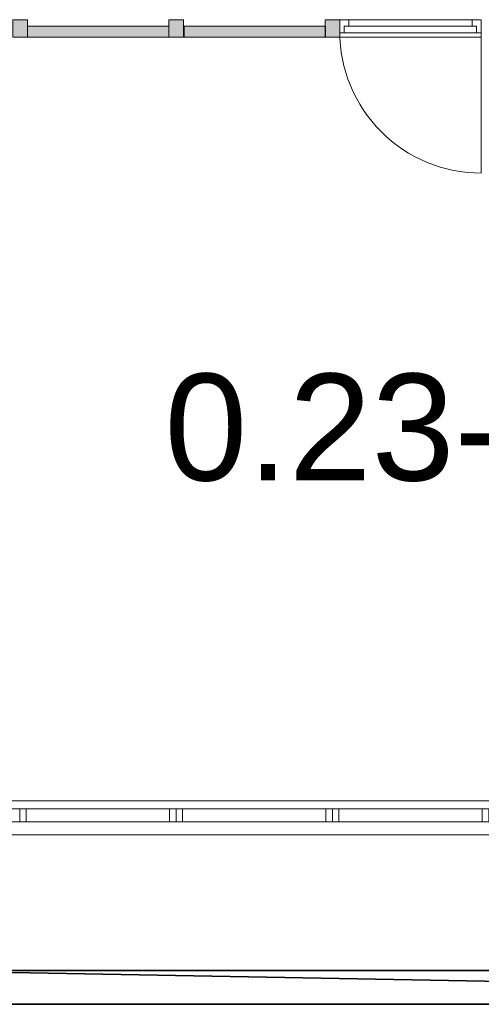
# Model space of a CAD drawing. Header units: inches. Extents: x 15 to 546804, y -66 to 267312.
# Tile 384 of 478: x 457465 to 461009, y 122346 to 129898. Entities that reach past the tile are written whole.
import ezdxf

# ---------------------------------------------------------------- set-up
doc = ezdxf.new("R2010")
doc.units = ezdxf.units.IN
doc.header["$MEASUREMENT"] = 0
doc.layers.add('Binnenwanden', color=2, linetype='Continuous')
doc.styles.add('style1', font='arial.ttf', dxfattribs={"height": 250})

msp = doc.modelspace()

# ---------------------------------------------------------------- hatches: boundary and pattern name
at = {"lineweight": 20}
h = msp.add_hatch(color=7, dxfattribs=at)
h.dxf.hatch_style = 1
h.paths.add_polyline_path([(459921.5, 129848.2), (459921.5, 129898.2), (459810.2, 129898.2), (459810.2, 129848.2), (459811.8, 129848.2), (459811.8, 129763.2), (459921.5, 129763.2)])
h.paths.add_polyline_path([(459810.2, 129848.2), (458727, 129848.2), (458727, 129763.2), (459810.2, 129763.2)])
h.paths.add_polyline_path([(458723.8, 129898.2), (458611, 129898.2), (458611, 129763.2), (458723.8, 129763.2)])
h.paths.add_polyline_path([(458609.4, 129848.2), (457524.6, 129848.2), (457524.6, 129763.2), (458609.4, 129763.2)])
h.paths.add_polyline_path([(457524.6, 129898.2), (457411.8, 129898.2), (457411.8, 129763.2), (457524.6, 129763.2)])

# ---------------------------------------------------------------- linework, layer by layer
at = {"color": 7, "lineweight": 20}
for p, q in [((457524.6, 129898.2, 3500), (457411.8, 129898.2, 3500)), ((457524.6, 129898.2, 300), (457411.8, 129898.2, 300)), ((457524.6, 129763.2, 3500), (457524.6, 129898.2, 3500)), ((457524.6, 129898.2, 300), (457524.6, 129898.2, 3500)), ((457524.6, 129763.2, 300), (457524.6, 129898.2, 300)), ((457524.6, 129848.2, 2680), (457524.6, 129763.2, 2680)), ((458609.4, 129848.2, 2680), (457524.6, 129848.2, 2680)), ((457524.6, 129848.2, 300), (457524.6, 129848.2, 2680)), ((457524.6, 129848.2, 300), (457524.6, 129763.2, 300)), ((458609.4, 129848.2, 300), (457524.6, 129848.2, 300)), ((457524.6, 129848.2, 2680), (457524.6, 129763.2, 2680)), ((458609.4, 129848.2, 2680), (457524.6, 129848.2, 2680)), ((457524.6, 129848.2, 2700), (457524.6, 129763.2, 2700)), ((458609.4, 129848.2, 2700), (457524.6, 129848.2, 2700)), ((457524.6, 129848.2, 2700), (457524.6, 129848.2, 2680)), ((457524.6, 129848.2, 2930), (457524.6, 129763.2, 2930)), ((458609.4, 129848.2, 2930), (457524.6, 129848.2, 2930)), ((457524.6, 129848.2, 3000), (457524.6, 129763.2, 3000)), ((458609.4, 129848.2, 3000), (457524.6, 129848.2, 3000)), ((457524.6, 129848.2, 3000), (457524.6, 129848.2, 2930)), ((458609.4, 129763.2, 2680), (458609.4, 129848.2, 2680)), ((458609.4, 129848.2, 300), (458609.4, 129848.2, 2680)), ((458609.4, 129763.2, 300), (458609.4, 129848.2, 300)), ((458609.4, 129763.2, 2680), (458609.4, 129848.2, 2680)), ((458609.4, 129763.2, 2700), (458609.4, 129848.2, 2700)), ((458609.4, 129848.2, 2700), (458609.4, 129848.2, 2680)), ((458609.4, 129763.2, 2930), (458609.4, 129848.2, 2930)), ((458609.4, 129763.2, 3000), (458609.4, 129848.2, 3000)), ((458609.4, 129848.2, 3000), (458609.4, 129848.2, 2930)), ((458611, 129898.2, 3500), (458611, 129763.2, 3500)), ((458723.8, 129898.2, 3500), (458611, 129898.2, 3500)), ((458611, 129898.2, 300), (458611, 129763.2, 300)), ((458611, 129898.2, 300), (458611, 129898.2, 3500)), ((458723.8, 129898.2, 300), (458611, 129898.2, 300)), ((458723.8, 129763.2, 3500), (458723.8, 129898.2, 3500)), ((458723.8, 129898.2, 300), (458723.8, 129898.2, 3500)), ((458723.8, 129763.2, 300), (458723.8, 129898.2, 300)), ((458727, 129848.2, 2680), (458727, 129763.2, 2680)), ((459811.8, 129848.2, 2680), (458727, 129848.2, 2680)), ((458727, 129848.2, 300), (458727, 129848.2, 2680)), ((458727, 129848.2, 300), (458727, 129763.2, 300)), ((459811.8, 129848.2, 300), (458727, 129848.2, 300)), ((458727, 129848.2, 2680), (458727, 129763.2, 2680)), ((459811.8, 129848.2, 2680), (458727, 129848.2, 2680)), ((458727, 129848.2, 2700), (458727, 129763.2, 2700)), ((459811.8, 129848.2, 2700), (458727, 129848.2, 2700)), ((458727, 129848.2, 2700), (458727, 129848.2, 2680)), ((458727, 129848.2, 2930), (458727, 129763.2, 2930)), ((459811.8, 129848.2, 2930), (458727, 129848.2, 2930)), ((458727, 129848.2, 3000), (458727, 129763.2, 3000)), ((459811.8, 129848.2, 3000), (458727, 129848.2, 3000)), ((458727, 129848.2, 3000), (458727, 129848.2, 2930)), ((459810.2, 129898.2, 3500), (459810.2, 129763.2, 3500)), ((459923, 129898.2, 3500), (459810.2, 129898.2, 3500)), ((459810.2, 129898.2, 300), (459810.2, 129763.2, 300)), ((459810.2, 129898.2, 300), (459810.2, 129898.2, 3500)), ((459923, 129898.2, 300), (459810.2, 129898.2, 300)), ((459811.8, 129763.2, 2680), (459811.8, 129848.2, 2680)), ((459811.8, 129848.2, 300), (459811.8, 129848.2, 2680)), ((459811.8, 129763.2, 300), (459811.8, 129848.2, 300)), ((459811.8, 129763.2, 2680), (459811.8, 129848.2, 2680)), ((459811.8, 129763.2, 2700), (459811.8, 129848.2, 2700)), ((459811.8, 129848.2, 2700), (459811.8, 129848.2, 2680)), ((459811.8, 129763.2, 2930), (459811.8, 129848.2, 2930)), ((459811.8, 129763.2, 3000), (459811.8, 129848.2, 3000)), ((459811.8, 129848.2, 3000), (459811.8, 129848.2, 2930)), ((459991.5, 129898.2, 2630), (459921.5, 129898.2, 2630)), ((459921.5, 129898.2, 2630), (459921.5, 129898.2, 2700)), ((459921.5, 129898.2, 2700), (461007.9, 129898.2, 2700)), ((459921.5, 129898.2, 2630), (459921.5, 129798.2, 2630)), ((459921.5, 129898.2, 2700), (459921.5, 129798.2, 2700)), ((459921.5, 129848.2, 300), (459921.5, 129848.2, 2665)), ((459921.5, 129848.2, 2665), (459921.5, 129808.2, 2665)), ((459921.5, 129848.2, 300), (459921.5, 129808.2, 300)), ((459921.5, 129848.2, 2930), (459921.5, 129763.2, 2930)), ((459921.5, 129848.2, 3000), (459921.5, 129763.2, 3000)), ((459921.5, 129848.2, 3000), (459921.5, 129848.2, 2930)), ((459923, 129763.2, 3500), (459923, 129898.2, 3500)), ((459923, 129898.2, 300), (459923, 129898.2, 3500)), ((459923, 129763.2, 300), (459923, 129898.2, 300)), ((459956.5, 129848.2, 2630), (459956.5, 129848.2, 2665)), ((459956.5, 129848.2, 2630), (459956.5, 129798.2, 2630)), ((459991.5, 129848.2, 2630), (459956.5, 129848.2, 2630)), ((459991.5, 129848.2, 2665), (459956.5, 129848.2, 2665)), ((459956.5, 129848.2, 2665), (459956.5, 129798.2, 2665)), ((459991.5, 129898.2, 2630), (460937.9, 129898.2, 2630)), ((459991.5, 129898.2, 2630), (459991.5, 129848.2, 2630)), ((459991.5, 129848.2, 2630), (460937.9, 129848.2, 2630)), ((459991.5, 129848.2, 2665), (460937.9, 129848.2, 2665)), ((459991.5, 129848.2, 2630), (459991.5, 129848.2, 2665)), ((460069.1, 129848.2, 1643.2), (460141.3, 129848.2, 1721.8)), ((460141.3, 129848.2, 1243.2), (460069.1, 129848.2, 1321.8)), ((460213.5, 129848.2, 1800.4), (460285.7, 129848.2, 1879)), ((460285.7, 129848.2, 1086), (460213.5, 129848.2, 1164.6)), ((460357.9, 129848.2, 1957.6), (460430.1, 129848.2, 2036.2)), ((460430.1, 129848.2, 928.8), (460357.9, 129848.2, 1007.4)), ((460502.4, 129848.2, 2114.8), (460574.6, 129848.2, 2193.4)), ((460574.6, 129848.2, 771.6), (460502.4, 129848.2, 850.2)), ((460646.8, 129848.2, 2272), (460719, 129848.2, 2350.6)), ((460719, 129848.2, 614.4), (460646.8, 129848.2, 693)), ((460791.2, 129848.2, 2429.2), (460863.4, 129848.2, 2507.8)), ((460863.4, 129848.2, 457.2), (460791.2, 129848.2, 535.8)), ((461007.9, 129898.2, 2630), (460937.9, 129898.2, 2630)), ((460937.9, 129898.2, 2630), (460937.9, 129848.2, 2630)), ((460937.9, 129848.2, 2630), (460972.9, 129848.2, 2630)), ((460937.9, 129848.2, 2665), (460972.9, 129848.2, 2665)), ((460937.9, 129848.2, 2630), (460937.9, 129848.2, 2665)), ((460972.9, 129848.2, 2630), (460972.9, 129798.2, 2630)), ((460972.9, 129848.2, 2665), (460972.9, 129848.2, 2630)), ((460972.9, 129848.2, 2665), (460972.9, 129798.2, 2665)), ((461006.3, 129763.2, 2930), (461006.3, 129848.2, 2930)), ((461006.3, 129763.2, 3000), (461006.3, 129848.2, 3000)), ((461006.3, 129848.2, 3000), (461006.3, 129848.2, 2930)), ((461007.9, 129898.2, 2700), (461007.9, 129898.2, 2630)), ((461007.9, 129898.2, 2630), (461007.9, 129798.2, 2630)), ((461007.9, 129898.2, 2700), (461007.9, 129798.2, 2700)), ((461007.9, 129848.2, 2665), (461007.9, 129848.2, 300)), ((461007.9, 129848.2, 2665), (461007.9, 129808.2, 2665)), ((461007.9, 129848.2, 300), (461007.9, 129808.2, 300)), ((457524.6, 129818.2, 2930), (457524.6, 129793.2, 2930)), ((457524.6, 129818.2, 2700), (457524.6, 129793.2, 2700)), ((457524.6, 129818.2, 2700), (457524.6, 129818.2, 2930)), ((457524.6, 129793.2, 2700), (457524.6, 129793.2, 2930)), ((457524.6, 129763.2, 2680), (458609.4, 129763.2, 2680)), ((457524.6, 129763.2, 300), (458609.4, 129763.2, 300)), ((457524.6, 129763.2, 2680), (458609.4, 129763.2, 2680)), ((457524.6, 129763.2, 2700), (458609.4, 129763.2, 2700)), ((457524.6, 129763.2, 2930), (458609.4, 129763.2, 2930)), ((457524.6, 129763.2, 3000), (458609.4, 129763.2, 3000)), ((458609.4, 129793.2, 2930), (458609.4, 129818.2, 2930)), ((458609.4, 129793.2, 2700), (458609.4, 129818.2, 2700)), ((458609.4, 129818.2, 2700), (458609.4, 129818.2, 2930)), ((458609.4, 129793.2, 2700), (458609.4, 129793.2, 2930)), ((458609.4, 129763.2, 300), (458609.4, 129763.2, 2680)), ((458609.4, 129763.2, 2700), (458609.4, 129763.2, 2680)), ((458609.4, 129763.2, 3000), (458609.4, 129763.2, 2930)), ((458611, 129763.2, 3500), (458723.8, 129763.2, 3500)), ((458611, 129763.2, 300), (458611, 129763.2, 3500)), ((458611, 129763.2, 300), (458723.8, 129763.2, 300)), ((458723.8, 129763.2, 300), (458723.8, 129763.2, 3500)), ((458727, 129818.2, 2930), (458727, 129793.2, 2930)), ((458727, 129818.2, 2700), (458727, 129793.2, 2700)), ((458727, 129818.2, 2700), (458727, 129818.2, 2930)), ((458727, 129793.2, 2700), (458727, 129793.2, 2930)), ((458727, 129763.2, 2680), (459811.8, 129763.2, 2680)), ((458727, 129763.2, 300), (458727, 129763.2, 2680)), ((458727, 129763.2, 300), (459811.8, 129763.2, 300)), ((458727, 129763.2, 2680), (459811.8, 129763.2, 2680)), ((458727, 129763.2, 2700), (459811.8, 129763.2, 2700)), ((458727, 129763.2, 2700), (458727, 129763.2, 2680)), ((458727, 129763.2, 2930), (459811.8, 129763.2, 2930)), ((458727, 129763.2, 3000), (459811.8, 129763.2, 3000)), ((458727, 129763.2, 3000), (458727, 129763.2, 2930)), ((459810.2, 129763.2, 3500), (459923, 129763.2, 3500)), ((459810.2, 129763.2, 300), (459810.2, 129763.2, 3500)), ((459810.2, 129763.2, 300), (459923, 129763.2, 300)), ((459811.8, 129793.2, 2930), (459811.8, 129818.2, 2930)), ((459811.8, 129793.2, 2700), (459811.8, 129818.2, 2700)), ((459811.8, 129818.2, 2700), (459811.8, 129818.2, 2930)), ((459811.8, 129793.2, 2700), (459811.8, 129793.2, 2930)), ((459811.8, 129763.2, 300), (459811.8, 129763.2, 2680)), ((459811.8, 129763.2, 2700), (459811.8, 129763.2, 2680)), ((459811.8, 129763.2, 3000), (459811.8, 129763.2, 2930)), ((459921.5, 129818.2, 2930), (459921.5, 129793.2, 2930)), ((459921.5, 129818.2, 2700), (459921.5, 129793.2, 2700)), ((459921.5, 129818.2, 2700), (459921.5, 129818.2, 2930)), ((459921.5, 129808.2, 300), (459921.5, 129808.2, 2665)), ((459956.5, 129798.2, 2630), (459921.5, 129798.2, 2630)), ((459921.5, 129798.2, 2630), (459921.5, 129798.2, 2700)), ((459921.5, 129798.2, 2700), (461007.9, 129798.2, 2700)), ((459921.5, 129793.2, 2700), (459921.5, 129793.2, 2930)), ((459921.5, 129763.2, 2930), (461006.3, 129763.2, 2930)), ((459921.5, 129763.2, 3000), (461006.3, 129763.2, 3000)), ((459921.5, 129763.2, 3000), (459921.5, 129763.2, 2930)), ((459923, 129763.2, 300), (459923, 129763.2, 3500)), ((459956.5, 129798.2, 2630), (459956.5, 129798.2, 2665)), ((459956.5, 129798.2, 2665), (460972.9, 129798.2, 2665)), ((461007.9, 129798.2, 2630), (460972.9, 129798.2, 2630)), ((460972.9, 129798.2, 2665), (460972.9, 129798.2, 2630)), ((461006.3, 129793.2, 2930), (461006.3, 129818.2, 2930)), ((461006.3, 129793.2, 2700), (461006.3, 129818.2, 2700)), ((461006.3, 129818.2, 2700), (461006.3, 129818.2, 2930)), ((461006.3, 129793.2, 2700), (461006.3, 129793.2, 2930)), ((461006.3, 129763.2, 3000), (461006.3, 129763.2, 2930)), ((461007.9, 129808.2, 2665), (461007.9, 129808.2, 300)), ((461007.9, 129808.2, 300), (461007.9, 128721.8, 300)), ((461007.9, 129798.2, 2700), (461007.9, 129798.2, 2630)), ((456265.1, 123905.7, 300), (470665.1, 123905.7, 300)), ((456265.1, 123905.7, 1000), (470665.1, 123905.7, 1000)), ((457465.1, 123845.7, 1000), (456265.1, 123845.7, 1000)), ((458665.1, 123845.7, 3000), (457465.1, 123845.7, 3000)), ((457465.1, 123845.7, 3000), (457465.1, 123745.7, 3000)), ((457465.1, 123845.7, 1000), (457465.1, 123745.7, 1000)), ((458665.1, 123845.7, 1000), (457465.1, 123845.7, 1000)), ((457465.1, 123845.7, 1000), (457465.1, 123745.7, 1000)), ((457515.1, 123845.7, 2950), (458615.1, 123845.7, 2950)), ((458615.1, 123845.7, 1050), (457515.1, 123845.7, 1050)), ((457515.1, 123845.7, 1050), (457515.1, 123745.7, 1050)), ((457515.1, 123845.7, 2950), (457515.1, 123745.7, 2950)), ((458615.1, 123845.7, 2950), (458615.1, 123845.7, 1050)), ((458615.1, 123845.7, 1050), (458615.1, 123745.7, 1050)), ((458615.1, 123845.7, 2950), (458615.1, 123745.7, 2950)), ((459865.1, 123845.7, 3000), (458665.1, 123845.7, 3000)), ((458665.1, 123845.7, 3000), (458665.1, 123745.7, 3000)), ((458665.1, 123845.7, 1000), (458665.1, 123745.7, 1000)), ((459865.1, 123845.7, 1000), (458665.1, 123845.7, 1000)), ((458665.1, 123845.7, 3000), (458665.1, 123845.7, 1000)), ((458665.1, 123845.7, 3000), (458665.1, 123745.7, 3000)), ((458665.1, 123845.7, 1000), (458665.1, 123845.7, 3000)), ((458665.1, 123845.7, 1000), (458665.1, 123745.7, 1000)), ((458715.1, 123845.7, 2950), (459815.1, 123845.7, 2950)), ((459815.1, 123845.7, 1050), (458715.1, 123845.7, 1050)), ((458715.1, 123845.7, 1050), (458715.1, 123845.7, 2950)), ((458715.1, 123845.7, 1050), (458715.1, 123745.7, 1050)), ((458715.1, 123845.7, 2950), (458715.1, 123745.7, 2950)), ((459815.1, 123845.7, 2950), (459815.1, 123845.7, 1050)), ((459815.1, 123845.7, 1050), (459815.1, 123745.7, 1050)), ((459815.1, 123845.7, 2950), (459815.1, 123745.7, 2950)), ((461065.1, 123845.7, 3000), (459865.1, 123845.7, 3000)), ((459865.1, 123845.7, 3000), (459865.1, 123745.7, 3000)), ((459865.1, 123845.7, 1000), (459865.1, 123745.7, 1000)), ((461065.1, 123845.7, 1000), (459865.1, 123845.7, 1000)), ((459865.1, 123845.7, 3000), (459865.1, 123845.7, 1000)), ((459865.1, 123845.7, 3000), (459865.1, 123745.7, 3000)), ((459865.1, 123845.7, 1000), (459865.1, 123845.7, 3000)), ((459865.1, 123845.7, 1000), (459865.1, 123745.7, 1000)), ((459915.1, 123845.7, 2950), (461015.1, 123845.7, 2950)), ((461015.1, 123845.7, 1050), (459915.1, 123845.7, 1050)), ((459915.1, 123845.7, 1050), (459915.1, 123845.7, 2950)), ((459915.1, 123845.7, 1050), (459915.1, 123745.7, 1050)), ((459915.1, 123845.7, 2950), (459915.1, 123745.7, 2950)), ((457465.1, 123745.7, 1000), (456265.1, 123745.7, 1000)), ((458665.1, 123745.7, 3000), (457465.1, 123745.7, 3000)), ((457465.1, 123745.7, 3000), (457465.1, 123745.7, 1000)), ((458665.1, 123745.7, 1000), (457465.1, 123745.7, 1000)), ((457465.1, 123745.7, 1000), (457465.1, 123745.7, 3000)), ((457515.1, 123745.7, 2950), (458615.1, 123745.7, 2950)), ((458615.1, 123745.7, 1050), (457515.1, 123745.7, 1050)), ((457515.1, 123745.7, 1050), (457515.1, 123745.7, 2950)), ((458615.1, 123745.7, 2950), (458615.1, 123745.7, 1050)), ((459865.1, 123745.7, 3000), (458665.1, 123745.7, 3000)), ((458665.1, 123745.7, 3000), (458665.1, 123745.7, 1000)), ((459865.1, 123745.7, 1000), (458665.1, 123745.7, 1000)), ((458665.1, 123745.7, 1000), (458665.1, 123745.7, 3000)), ((458715.1, 123745.7, 2950), (459815.1, 123745.7, 2950)), ((459815.1, 123745.7, 1050), (458715.1, 123745.7, 1050)), ((458715.1, 123745.7, 1050), (458715.1, 123745.7, 2950)), ((459815.1, 123745.7, 2950), (459815.1, 123745.7, 1050)), ((461065.1, 123745.7, 3000), (459865.1, 123745.7, 3000)), ((459865.1, 123745.7, 3000), (459865.1, 123745.7, 1000)), ((461065.1, 123745.7, 1000), (459865.1, 123745.7, 1000)), ((459865.1, 123745.7, 1000), (459865.1, 123745.7, 3000)), ((459915.1, 123745.7, 2950), (461015.1, 123745.7, 2950)), ((461015.1, 123745.7, 1050), (459915.1, 123745.7, 1050)), ((459915.1, 123745.7, 1050), (459915.1, 123745.7, 2950)), ((470665.1, 123645.7, 300), (456265.1, 123645.7, 300)), ((470665.1, 123645.7, 1000), (456265.1, 123645.7, 1000))]:
    msp.add_line(p, q, dxfattribs=at)
at = {"color": 7}
for p, q in [((456565.1, 122605.7, 1000), (470257, 122605.7, 1000)), ((456565.1, 122605.7), (470257, 122605.7)), ((470665.1, 122345.7), (456265.1, 122345.7)), ((470665.1, 122345.7, 1000), (456265.1, 122345.7, 1000))]:
    msp.add_line(p, q, dxfattribs=at)
at = {"color": 7, "lineweight": 20}
msp.add_ellipse((461007.9, 129808.2), major_axis=(0, 1087.1), ratio=0.999391, start_param=1.570796, end_param=3.141593, dxfattribs=at)
msp.add_ellipse((461007.9, 129808.2), major_axis=(0, 1087.1), ratio=0.999391, start_param=1.570796, end_param=3.141593, dxfattribs=at)
for points, invisible_edges in [([(457411.8, 129898.2, 3500), (457411.8, 129763.2, 3500), (457524.6, 129898.2, 3500)], 2), ([(457524.6, 129763.2, 3500), (457524.6, 129898.2, 3500), (457411.8, 129763.2, 3500)], 2), ([(457524.6, 129898.2, 300), (457411.8, 129898.2, 300), (457524.6, 129898.2, 3500)], 2), ([(457411.8, 129898.2, 3500), (457524.6, 129898.2, 3500), (457411.8, 129898.2, 300)], 2), ([(457411.8, 129763.2, 300), (457411.8, 129898.2, 300), (457524.6, 129763.2, 300)], 2), ([(457524.6, 129898.2, 300), (457524.6, 129763.2, 300), (457411.8, 129898.2, 300)], 2), ([(457524.6, 129898.2, 300), (457524.6, 129898.2, 3500), (457524.6, 129763.2, 300)], 2), ([(457524.6, 129763.2, 3500), (457524.6, 129763.2, 300), (457524.6, 129898.2, 3500)], 2), ([(457524.6, 129848.2, 3000), (457524.6, 129848.2, 2930), (457524.6, 129763.2, 3000)], 2), ([(457524.6, 129763.2, 2930), (457524.6, 129763.2, 3000), (457524.6, 129848.2, 2930)], 2), ([(458609.4, 129848.2, 2930), (457524.6, 129848.2, 2930), (458609.4, 129848.2, 3000)], 2), ([(457524.6, 129848.2, 3000), (458609.4, 129848.2, 3000), (457524.6, 129848.2, 2930)], 2), ([(457524.6, 129848.2, 3000), (457524.6, 129763.2, 3000), (458609.4, 129848.2, 3000)], 2), ([(458609.4, 129763.2, 3000), (458609.4, 129848.2, 3000), (457524.6, 129763.2, 3000)], 2), ([(457524.6, 129763.2, 2930), (457524.6, 129848.2, 2930), (458609.4, 129763.2, 2930)], 2), ([(458609.4, 129848.2, 2930), (458609.4, 129763.2, 2930), (457524.6, 129848.2, 2930)], 2), ([(457524.6, 129848.2, 2700), (457524.6, 129848.2, 2680), (457524.6, 129763.2, 2700)], 2), ([(457524.6, 129763.2, 2680), (457524.6, 129763.2, 2700), (457524.6, 129848.2, 2680)], 2), ([(458609.4, 129848.2, 2680), (457524.6, 129848.2, 2680), (458609.4, 129848.2, 2700)], 2), ([(457524.6, 129848.2, 2700), (458609.4, 129848.2, 2700), (457524.6, 129848.2, 2680)], 2), ([(457524.6, 129848.2, 2700), (457524.6, 129763.2, 2700), (458609.4, 129848.2, 2700)], 2), ([(458609.4, 129763.2, 2700), (458609.4, 129848.2, 2700), (457524.6, 129763.2, 2700)], 2), ([(457524.6, 129763.2, 2680), (457524.6, 129848.2, 2680), (458609.4, 129763.2, 2680)], 2), ([(458609.4, 129848.2, 2680), (458609.4, 129763.2, 2680), (457524.6, 129848.2, 2680)], 2), ([(457524.6, 129763.2, 300), (457524.6, 129848.2, 300), (458609.4, 129763.2, 300)], 2), ([(458609.4, 129848.2, 300), (458609.4, 129763.2, 300), (457524.6, 129848.2, 300)], 2), ([(458609.4, 129848.2, 300), (457524.6, 129848.2, 300), (458609.4, 129848.2, 2680)], 2), ([(457524.6, 129848.2, 2680), (458609.4, 129848.2, 2680), (457524.6, 129848.2, 300)], 2), ([(457524.6, 129848.2, 2680), (457524.6, 129848.2, 300), (457524.6, 129763.2, 2680)], 2), ([(457524.6, 129763.2, 300), (457524.6, 129763.2, 2680), (457524.6, 129848.2, 300)], 2), ([(457524.6, 129848.2, 2680), (457524.6, 129763.2, 2680), (458609.4, 129848.2, 2680)], 2), ([(458609.4, 129763.2, 2680), (458609.4, 129848.2, 2680), (457524.6, 129763.2, 2680)], 2), ([(458609.4, 129848.2, 2930), (458609.4, 129848.2, 3000), (458609.4, 129763.2, 2930)], 2), ([(458609.4, 129763.2, 3000), (458609.4, 129763.2, 2930), (458609.4, 129848.2, 3000)], 2), ([(458609.4, 129848.2, 2680), (458609.4, 129848.2, 2700), (458609.4, 129763.2, 2680)], 2), ([(458609.4, 129763.2, 2700), (458609.4, 129763.2, 2680), (458609.4, 129848.2, 2700)], 2), ([(458609.4, 129848.2, 300), (458609.4, 129848.2, 2680), (458609.4, 129763.2, 300)], 2), ([(458609.4, 129763.2, 2680), (458609.4, 129763.2, 300), (458609.4, 129848.2, 2680)], 2), ([(458611, 129898.2, 3500), (458611, 129763.2, 3500), (458723.8, 129898.2, 3500)], 2), ([(458723.8, 129763.2, 3500), (458723.8, 129898.2, 3500), (458611, 129763.2, 3500)], 2), ([(458611, 129898.2, 3500), (458611, 129898.2, 300), (458611, 129763.2, 3500)], 2), ([(458611, 129763.2, 300), (458611, 129763.2, 3500), (458611, 129898.2, 300)], 2), ([(458723.8, 129898.2, 300), (458611, 129898.2, 300), (458723.8, 129898.2, 3500)], 2), ([(458611, 129898.2, 3500), (458723.8, 129898.2, 3500), (458611, 129898.2, 300)], 2), ([(458611, 129763.2, 300), (458611, 129898.2, 300), (458723.8, 129763.2, 300)], 2), ([(458723.8, 129898.2, 300), (458723.8, 129763.2, 300), (458611, 129898.2, 300)], 2), ([(458723.8, 129898.2, 300), (458723.8, 129898.2, 3500), (458723.8, 129763.2, 300)], 2), ([(458723.8, 129763.2, 3500), (458723.8, 129763.2, 300), (458723.8, 129898.2, 3500)], 2), ([(458727, 129848.2, 3000), (458727, 129848.2, 2930), (458727, 129763.2, 3000)], 2), ([(458727, 129763.2, 2930), (458727, 129763.2, 3000), (458727, 129848.2, 2930)], 2), ([(459811.8, 129848.2, 2930), (458727, 129848.2, 2930), (459811.8, 129848.2, 3000)], 2), ([(458727, 129848.2, 3000), (459811.8, 129848.2, 3000), (458727, 129848.2, 2930)], 2), ([(458727, 129848.2, 3000), (458727, 129763.2, 3000), (459811.8, 129848.2, 3000)], 2), ([(459811.8, 129763.2, 3000), (459811.8, 129848.2, 3000), (458727, 129763.2, 3000)], 2), ([(458727, 129763.2, 2930), (458727, 129848.2, 2930), (459811.8, 129763.2, 2930)], 2), ([(459811.8, 129848.2, 2930), (459811.8, 129763.2, 2930), (458727, 129848.2, 2930)], 2), ([(458727, 129848.2, 2700), (458727, 129848.2, 2680), (458727, 129763.2, 2700)], 2), ([(458727, 129763.2, 2680), (458727, 129763.2, 2700), (458727, 129848.2, 2680)], 2), ([(459811.8, 129848.2, 2680), (458727, 129848.2, 2680), (459811.8, 129848.2, 2700)], 2), ([(458727, 129848.2, 2700), (459811.8, 129848.2, 2700), (458727, 129848.2, 2680)], 2), ([(458727, 129848.2, 2700), (458727, 129763.2, 2700), (459811.8, 129848.2, 2700)], 2), ([(459811.8, 129763.2, 2700), (459811.8, 129848.2, 2700), (458727, 129763.2, 2700)], 2), ([(458727, 129763.2, 2680), (458727, 129848.2, 2680), (459811.8, 129763.2, 2680)], 2), ([(459811.8, 129848.2, 2680), (459811.8, 129763.2, 2680), (458727, 129848.2, 2680)], 2), ([(458727, 129763.2, 300), (458727, 129848.2, 300), (459811.8, 129763.2, 300)], 2), ([(459811.8, 129848.2, 300), (459811.8, 129763.2, 300), (458727, 129848.2, 300)], 2), ([(459811.8, 129848.2, 300), (458727, 129848.2, 300), (459811.8, 129848.2, 2680)], 2), ([(458727, 129848.2, 2680), (459811.8, 129848.2, 2680), (458727, 129848.2, 300)], 2), ([(458727, 129848.2, 2680), (458727, 129848.2, 300), (458727, 129763.2, 2680)], 2), ([(458727, 129763.2, 300), (458727, 129763.2, 2680), (458727, 129848.2, 300)], 2), ([(458727, 129848.2, 2680), (458727, 129763.2, 2680), (459811.8, 129848.2, 2680)], 2), ([(459811.8, 129763.2, 2680), (459811.8, 129848.2, 2680), (458727, 129763.2, 2680)], 2), ([(459810.2, 129898.2, 3500), (459810.2, 129763.2, 3500), (459923, 129898.2, 3500)], 2), ([(459923, 129763.2, 3500), (459923, 129898.2, 3500), (459810.2, 129763.2, 3500)], 2), ([(459810.2, 129898.2, 3500), (459810.2, 129898.2, 300), (459810.2, 129763.2, 3500)], 2), ([(459810.2, 129763.2, 300), (459810.2, 129763.2, 3500), (459810.2, 129898.2, 300)], 2), ([(459923, 129898.2, 300), (459810.2, 129898.2, 300), (459923, 129898.2, 3500)], 2), ([(459810.2, 129898.2, 3500), (459923, 129898.2, 3500), (459810.2, 129898.2, 300)], 2), ([(459810.2, 129763.2, 300), (459810.2, 129898.2, 300), (459923, 129763.2, 300)], 2), ([(459923, 129898.2, 300), (459923, 129763.2, 300), (459810.2, 129898.2, 300)], 2), ([(459811.8, 129848.2, 2930), (459811.8, 129848.2, 3000), (459811.8, 129763.2, 2930)], 2), ([(459811.8, 129763.2, 3000), (459811.8, 129763.2, 2930), (459811.8, 129848.2, 3000)], 2), ([(459811.8, 129848.2, 2680), (459811.8, 129848.2, 2700), (459811.8, 129763.2, 2680)], 2), ([(459811.8, 129763.2, 2700), (459811.8, 129763.2, 2680), (459811.8, 129848.2, 2700)], 2), ([(459811.8, 129848.2, 300), (459811.8, 129848.2, 2680), (459811.8, 129763.2, 300)], 2), ([(459811.8, 129763.2, 2680), (459811.8, 129763.2, 300), (459811.8, 129848.2, 2680)], 2), ([(459921.5, 129898.2, 2700), (459921.5, 129798.2, 2700), (461007.9, 129898.2, 2700)], 2), ([(461007.9, 129798.2, 2700), (461007.9, 129898.2, 2700), (459921.5, 129798.2, 2700)], 2), ([(459921.5, 129898.2, 2700), (459921.5, 129898.2, 2630), (459921.5, 129798.2, 2700)], 2), ([(459921.5, 129798.2, 2630), (459921.5, 129798.2, 2700), (459921.5, 129898.2, 2630)], 2), ([(459921.5, 129798.2, 2630), (459921.5, 129898.2, 2630), (459956.5, 129798.2, 2630)], 2), ([(459956.5, 129848.2, 2630), (459956.5, 129798.2, 2630), (459921.5, 129898.2, 2630)], 14), ([(459991.5, 129898.2, 2630), (459956.5, 129848.2, 2630), (459921.5, 129898.2, 2630)], 3), ([(459921.5, 129898.2, 2630), (461007.9, 129898.2, 2700), (459991.5, 129898.2, 2630)], 3), ([(459921.5, 129898.2, 2700), (461007.9, 129898.2, 2700), (459921.5, 129898.2, 2630)], 2), ([(459921.5, 129848.2, 3000), (459921.5, 129848.2, 2930), (459921.5, 129763.2, 3000)], 2), ([(459921.5, 129763.2, 2930), (459921.5, 129763.2, 3000), (459921.5, 129848.2, 2930)], 2), ([(459921.5, 129848.2, 2665), (459921.5, 129848.2, 300), (459921.5, 129808.2, 2665)], 2), ([(459921.5, 129808.2, 300), (459921.5, 129808.2, 2665), (459921.5, 129848.2, 300)], 2), ([(459923, 129898.2, 300), (459923, 129898.2, 3500), (459923, 129763.2, 300)], 2), ([(459923, 129763.2, 3500), (459923, 129763.2, 300), (459923, 129898.2, 3500)], 2), ([(459991.5, 129848.2, 2630), (459956.5, 129848.2, 2630), (459991.5, 129898.2, 2630)], 2), ([(459956.5, 129798.2, 2665), (459956.5, 129848.2, 2665), (460972.9, 129798.2, 2665)], 2), ([(459991.5, 129848.2, 2665), (460972.9, 129798.2, 2665), (459956.5, 129848.2, 2665)], 3), ([(459956.5, 129848.2, 2630), (459991.5, 129848.2, 2630), (459956.5, 129848.2, 2665)], 2), ([(459991.5, 129848.2, 2665), (459956.5, 129848.2, 2665), (459991.5, 129848.2, 2630)], 2), ([(459956.5, 129848.2, 2630), (459956.5, 129848.2, 2665), (459956.5, 129798.2, 2630)], 2), ([(459956.5, 129798.2, 2665), (459956.5, 129798.2, 2630), (459956.5, 129848.2, 2665)], 2), ([(459991.5, 129848.2, 2630), (459991.5, 129898.2, 2630), (460937.9, 129848.2, 2630)], 2), ([(460937.9, 129898.2, 2630), (460937.9, 129848.2, 2630), (459991.5, 129898.2, 2630)], 2), ([(459991.5, 129898.2, 2630), (461007.9, 129898.2, 2700), (460937.9, 129898.2, 2630)], 3), ([(460937.9, 129848.2, 2630), (460937.9, 129848.2, 2665), (459991.5, 129848.2, 2630)], 2), ([(459991.5, 129848.2, 2665), (459991.5, 129848.2, 2630), (460937.9, 129848.2, 2665)], 2), ([(460937.9, 129848.2, 2665), (460972.9, 129798.2, 2665), (459991.5, 129848.2, 2665)], 3), ([(460937.9, 129848.2, 2630), (460937.9, 129898.2, 2630), (460972.9, 129848.2, 2630)], 2), ([(461007.9, 129898.2, 2630), (460972.9, 129848.2, 2630), (460937.9, 129898.2, 2630)], 3), ([(461007.9, 129898.2, 2630), (460937.9, 129898.2, 2630), (461007.9, 129898.2, 2700)], 2), ([(460972.9, 129848.2, 2665), (460972.9, 129798.2, 2665), (460937.9, 129848.2, 2665)], 2), ([(460937.9, 129848.2, 2630), (460972.9, 129848.2, 2630), (460937.9, 129848.2, 2665)], 2), ([(460972.9, 129848.2, 2665), (460937.9, 129848.2, 2665), (460972.9, 129848.2, 2630)], 2), ([(461007.9, 129798.2, 2630), (460972.9, 129848.2, 2630), (461007.9, 129898.2, 2630)], 3), ([(460972.9, 129848.2, 2665), (460972.9, 129848.2, 2630), (460972.9, 129798.2, 2665)], 2), ([(460972.9, 129798.2, 2630), (460972.9, 129798.2, 2665), (460972.9, 129848.2, 2630)], 2), ([(460972.9, 129798.2, 2630), (460972.9, 129848.2, 2630), (461007.9, 129798.2, 2630)], 2), ([(461006.3, 129848.2, 2930), (461006.3, 129848.2, 3000), (461006.3, 129763.2, 2930)], 2), ([(461006.3, 129763.2, 3000), (461006.3, 129763.2, 2930), (461006.3, 129848.2, 3000)], 2), ([(461007.9, 129898.2, 2630), (461007.9, 129898.2, 2700), (461007.9, 129798.2, 2630)], 2), ([(461007.9, 129798.2, 2700), (461007.9, 129798.2, 2630), (461007.9, 129898.2, 2700)], 2), ([(461007.9, 129848.2, 300), (461007.9, 129848.2, 2665), (461007.9, 129808.2, 300)], 2), ([(461007.9, 129808.2, 2665), (461007.9, 129808.2, 300), (461007.9, 129848.2, 2665)], 2), ([(457524.6, 129818.2, 2930), (457524.6, 129818.2, 2700), (457524.6, 129793.2, 2930)], 2), ([(457524.6, 129793.2, 2700), (457524.6, 129793.2, 2930), (457524.6, 129818.2, 2700)], 2), ([(457524.6, 129763.2, 2930), (458609.4, 129763.2, 2930), (457524.6, 129763.2, 3000)], 2), ([(458609.4, 129763.2, 3000), (457524.6, 129763.2, 3000), (458609.4, 129763.2, 2930)], 2), ([(457524.6, 129763.2, 2680), (458609.4, 129763.2, 2680), (457524.6, 129763.2, 2700)], 2), ([(458609.4, 129763.2, 2700), (457524.6, 129763.2, 2700), (458609.4, 129763.2, 2680)], 2), ([(457524.6, 129763.2, 300), (458609.4, 129763.2, 300), (457524.6, 129763.2, 2680)], 2), ([(458609.4, 129763.2, 2680), (457524.6, 129763.2, 2680), (458609.4, 129763.2, 300)], 2), ([(458609.4, 129818.2, 2700), (458609.4, 129818.2, 2930), (458609.4, 129793.2, 2700)], 2), ([(458609.4, 129793.2, 2930), (458609.4, 129793.2, 2700), (458609.4, 129818.2, 2930)], 2), ([(458611, 129763.2, 300), (458723.8, 129763.2, 300), (458611, 129763.2, 3500)], 2), ([(458723.8, 129763.2, 3500), (458611, 129763.2, 3500), (458723.8, 129763.2, 300)], 2), ([(458727, 129818.2, 2930), (458727, 129818.2, 2700), (458727, 129793.2, 2930)], 2), ([(458727, 129793.2, 2700), (458727, 129793.2, 2930), (458727, 129818.2, 2700)], 2), ([(458727, 129763.2, 2930), (459811.8, 129763.2, 2930), (458727, 129763.2, 3000)], 2), ([(459811.8, 129763.2, 3000), (458727, 129763.2, 3000), (459811.8, 129763.2, 2930)], 2), ([(458727, 129763.2, 2680), (459811.8, 129763.2, 2680), (458727, 129763.2, 2700)], 2), ([(459811.8, 129763.2, 2700), (458727, 129763.2, 2700), (459811.8, 129763.2, 2680)], 2), ([(458727, 129763.2, 300), (459811.8, 129763.2, 300), (458727, 129763.2, 2680)], 2), ([(459811.8, 129763.2, 2680), (458727, 129763.2, 2680), (459811.8, 129763.2, 300)], 2), ([(459810.2, 129763.2, 300), (459923, 129763.2, 300), (459810.2, 129763.2, 3500)], 2), ([(459923, 129763.2, 3500), (459810.2, 129763.2, 3500), (459923, 129763.2, 300)], 2), ([(459811.8, 129818.2, 2700), (459811.8, 129818.2, 2930), (459811.8, 129793.2, 2700)], 2), ([(459811.8, 129793.2, 2930), (459811.8, 129793.2, 2700), (459811.8, 129818.2, 2930)], 2), ([(459921.5, 129818.2, 2930), (459921.5, 129818.2, 2700), (459921.5, 129793.2, 2930)], 2), ([(459921.5, 129793.2, 2700), (459921.5, 129793.2, 2930), (459921.5, 129818.2, 2700)], 2), ([(459921.5, 129798.2, 2630), (459956.5, 129798.2, 2630), (459921.5, 129798.2, 2700)], 2), ([(459956.5, 129798.2, 2665), (459921.5, 129798.2, 2700), (459956.5, 129798.2, 2630)], 3), ([(460972.9, 129798.2, 2665), (459921.5, 129798.2, 2700), (459956.5, 129798.2, 2665)], 3), ([(459921.5, 129798.2, 2700), (460972.9, 129798.2, 2665), (461007.9, 129798.2, 2700)], 3), ([(459921.5, 129763.2, 2930), (461006.3, 129763.2, 2930), (459921.5, 129763.2, 3000)], 2), ([(461006.3, 129763.2, 3000), (459921.5, 129763.2, 3000), (461006.3, 129763.2, 2930)], 2), ([(460972.9, 129798.2, 2630), (461007.9, 129798.2, 2630), (460972.9, 129798.2, 2665)], 2), ([(461007.9, 129798.2, 2700), (460972.9, 129798.2, 2665), (461007.9, 129798.2, 2630)], 3), ([(461006.3, 129818.2, 2700), (461006.3, 129818.2, 2930), (461006.3, 129793.2, 2700)], 2), ([(461006.3, 129793.2, 2930), (461006.3, 129793.2, 2700), (461006.3, 129818.2, 2930)], 2), ([(456265.1, 123645.7, 300), (456265.1, 123905.7, 300), (470665.1, 123645.7, 300)], 2), ([(470665.1, 123905.7, 300), (470665.1, 123645.7, 300), (456265.1, 123905.7, 300)], 2), ([(456265.1, 123905.7, 1000), (456265.1, 123645.7, 1000), (470665.1, 123905.7, 1000)], 2), ([(470665.1, 123645.7, 1000), (470665.1, 123905.7, 1000), (456265.1, 123645.7, 1000)], 2), ([(470665.1, 123905.7, 300), (456265.1, 123905.7, 300), (470665.1, 123905.7, 1000)], 2), ([(456265.1, 123905.7, 1000), (470665.1, 123905.7, 1000), (456265.1, 123905.7, 300)], 2), ([(457465.1, 123845.7, 1000), (456315.1, 123845.7, 1050), (456265.1, 123845.7, 1000)], 3), ([(456265.1, 123745.7, 1000), (456265.1, 123845.7, 1000), (457465.1, 123745.7, 1000)], 2), ([(457465.1, 123845.7, 1000), (457465.1, 123745.7, 1000), (456265.1, 123845.7, 1000)], 2), ([(456315.1, 123845.7, 1050), (457465.1, 123845.7, 1000), (457415.1, 123845.7, 1050)], 3), ([(457465.1, 123845.7, 1000), (457465.1, 123845.7, 3000), (457465.1, 123745.7, 1000)], 2), ([(457465.1, 123745.7, 3000), (457465.1, 123745.7, 1000), (457465.1, 123845.7, 3000)], 2), ([(458665.1, 123845.7, 1000), (457515.1, 123845.7, 1050), (457465.1, 123845.7, 1000)], 3), ([(458615.1, 123845.7, 2950), (457465.1, 123845.7, 3000), (457515.1, 123845.7, 2950)], 3), ([(457465.1, 123845.7, 3000), (458615.1, 123845.7, 2950), (458665.1, 123845.7, 3000)], 3), ([(457465.1, 123845.7, 3000), (457465.1, 123845.7, 1000), (457465.1, 123745.7, 3000)], 2), ([(457465.1, 123745.7, 1000), (457465.1, 123745.7, 3000), (457465.1, 123845.7, 1000)], 2), ([(457465.1, 123745.7, 1000), (457465.1, 123845.7, 1000), (458665.1, 123745.7, 1000)], 2), ([(458665.1, 123845.7, 1000), (458665.1, 123745.7, 1000), (457465.1, 123845.7, 1000)], 2), ([(457465.1, 123845.7, 3000), (457465.1, 123745.7, 3000), (458665.1, 123845.7, 3000)], 2), ([(458665.1, 123745.7, 3000), (458665.1, 123845.7, 3000), (457465.1, 123745.7, 3000)], 2), ([(457515.1, 123845.7, 1050), (458615.1, 123845.7, 1050), (457515.1, 123845.7, 2950)], 2), ([(458615.1, 123845.7, 2950), (457515.1, 123845.7, 2950), (458615.1, 123845.7, 1050)], 2), ([(457515.1, 123845.7, 1050), (458665.1, 123845.7, 1000), (458615.1, 123845.7, 1050)], 3), ([(457515.1, 123845.7, 1050), (457515.1, 123845.7, 2950), (457515.1, 123745.7, 1050)], 2), ([(457515.1, 123745.7, 2950), (457515.1, 123745.7, 1050), (457515.1, 123845.7, 2950)], 2), ([(457515.1, 123745.7, 2950), (457515.1, 123845.7, 2950), (458615.1, 123745.7, 2950)], 2), ([(458615.1, 123845.7, 2950), (458615.1, 123745.7, 2950), (457515.1, 123845.7, 2950)], 2), ([(457515.1, 123845.7, 1050), (457515.1, 123745.7, 1050), (458615.1, 123845.7, 1050)], 2), ([(458615.1, 123745.7, 1050), (458615.1, 123845.7, 1050), (457515.1, 123745.7, 1050)], 2), ([(458665.1, 123845.7, 3000), (458615.1, 123845.7, 1050), (458665.1, 123845.7, 1000)], 3), ([(458615.1, 123845.7, 2950), (458615.1, 123845.7, 1050), (458665.1, 123845.7, 3000)], 14), ([(458615.1, 123845.7, 2950), (458615.1, 123845.7, 1050), (458615.1, 123745.7, 2950)], 2), ([(458615.1, 123745.7, 1050), (458615.1, 123745.7, 2950), (458615.1, 123845.7, 1050)], 2), ([(458665.1, 123845.7, 1000), (458665.1, 123845.7, 3000), (458665.1, 123745.7, 1000)], 2), ([(458665.1, 123745.7, 3000), (458665.1, 123745.7, 1000), (458665.1, 123845.7, 3000)], 2), ([(459865.1, 123845.7, 1000), (458715.1, 123845.7, 1050), (458665.1, 123845.7, 1000)], 3), ([(458665.1, 123845.7, 3000), (458665.1, 123845.7, 1000), (458715.1, 123845.7, 1050)], 14), ([(458715.1, 123845.7, 2950), (458665.1, 123845.7, 3000), (458715.1, 123845.7, 1050)], 3), ([(459815.1, 123845.7, 2950), (458665.1, 123845.7, 3000), (458715.1, 123845.7, 2950)], 3), ([(458665.1, 123845.7, 3000), (459815.1, 123845.7, 2950), (459865.1, 123845.7, 3000)], 3), ([(458665.1, 123845.7, 3000), (458665.1, 123845.7, 1000), (458665.1, 123745.7, 3000)], 2), ([(458665.1, 123745.7, 1000), (458665.1, 123745.7, 3000), (458665.1, 123845.7, 1000)], 2), ([(458665.1, 123745.7, 1000), (458665.1, 123845.7, 1000), (459865.1, 123745.7, 1000)], 2), ([(459865.1, 123845.7, 1000), (459865.1, 123745.7, 1000), (458665.1, 123845.7, 1000)], 2), ([(458665.1, 123845.7, 3000), (458665.1, 123745.7, 3000), (459865.1, 123845.7, 3000)], 2), ([(459865.1, 123745.7, 3000), (459865.1, 123845.7, 3000), (458665.1, 123745.7, 3000)], 2), ([(458715.1, 123845.7, 1050), (459815.1, 123845.7, 1050), (458715.1, 123845.7, 2950)], 2), ([(459815.1, 123845.7, 2950), (458715.1, 123845.7, 2950), (459815.1, 123845.7, 1050)], 2), ([(458715.1, 123845.7, 1050), (459865.1, 123845.7, 1000), (459815.1, 123845.7, 1050)], 3), ([(458715.1, 123845.7, 1050), (458715.1, 123845.7, 2950), (458715.1, 123745.7, 1050)], 2), ([(458715.1, 123745.7, 2950), (458715.1, 123745.7, 1050), (458715.1, 123845.7, 2950)], 2), ([(458715.1, 123745.7, 2950), (458715.1, 123845.7, 2950), (459815.1, 123745.7, 2950)], 2), ([(459815.1, 123845.7, 2950), (459815.1, 123745.7, 2950), (458715.1, 123845.7, 2950)], 2), ([(458715.1, 123845.7, 1050), (458715.1, 123745.7, 1050), (459815.1, 123845.7, 1050)], 2), ([(459815.1, 123745.7, 1050), (459815.1, 123845.7, 1050), (458715.1, 123745.7, 1050)], 2), ([(459865.1, 123845.7, 3000), (459815.1, 123845.7, 1050), (459865.1, 123845.7, 1000)], 3), ([(459815.1, 123845.7, 2950), (459815.1, 123845.7, 1050), (459865.1, 123845.7, 3000)], 14), ([(459815.1, 123845.7, 2950), (459815.1, 123845.7, 1050), (459815.1, 123745.7, 2950)], 2), ([(459815.1, 123745.7, 1050), (459815.1, 123745.7, 2950), (459815.1, 123845.7, 1050)], 2), ([(459865.1, 123845.7, 1000), (459865.1, 123845.7, 3000), (459865.1, 123745.7, 1000)], 2), ([(459865.1, 123745.7, 3000), (459865.1, 123745.7, 1000), (459865.1, 123845.7, 3000)], 2), ([(461065.1, 123845.7, 1000), (459915.1, 123845.7, 1050), (459865.1, 123845.7, 1000)], 3), ([(459865.1, 123845.7, 3000), (459865.1, 123845.7, 1000), (459915.1, 123845.7, 1050)], 14), ([(459915.1, 123845.7, 2950), (459865.1, 123845.7, 3000), (459915.1, 123845.7, 1050)], 3), ([(461015.1, 123845.7, 2950), (459865.1, 123845.7, 3000), (459915.1, 123845.7, 2950)], 3), ([(459865.1, 123845.7, 3000), (461015.1, 123845.7, 2950), (461065.1, 123845.7, 3000)], 3), ([(459865.1, 123845.7, 3000), (459865.1, 123845.7, 1000), (459865.1, 123745.7, 3000)], 2), ([(459865.1, 123745.7, 1000), (459865.1, 123745.7, 3000), (459865.1, 123845.7, 1000)], 2), ([(459865.1, 123745.7, 1000), (459865.1, 123845.7, 1000), (461065.1, 123745.7, 1000)], 2), ([(461065.1, 123845.7, 1000), (461065.1, 123745.7, 1000), (459865.1, 123845.7, 1000)], 2), ([(459865.1, 123845.7, 3000), (459865.1, 123745.7, 3000), (461065.1, 123845.7, 3000)], 2), ([(461065.1, 123745.7, 3000), (461065.1, 123845.7, 3000), (459865.1, 123745.7, 3000)], 2), ([(459915.1, 123845.7, 1050), (461015.1, 123845.7, 1050), (459915.1, 123845.7, 2950)], 2), ([(461015.1, 123845.7, 2950), (459915.1, 123845.7, 2950), (461015.1, 123845.7, 1050)], 2), ([(459915.1, 123845.7, 1050), (461065.1, 123845.7, 1000), (461015.1, 123845.7, 1050)], 3), ([(459915.1, 123845.7, 1050), (459915.1, 123845.7, 2950), (459915.1, 123745.7, 1050)], 2), ([(459915.1, 123745.7, 2950), (459915.1, 123745.7, 1050), (459915.1, 123845.7, 2950)], 2), ([(459915.1, 123745.7, 2950), (459915.1, 123845.7, 2950), (461015.1, 123745.7, 2950)], 2), ([(461015.1, 123845.7, 2950), (461015.1, 123745.7, 2950), (459915.1, 123845.7, 2950)], 2), ([(459915.1, 123845.7, 1050), (459915.1, 123745.7, 1050), (461015.1, 123845.7, 1050)], 2), ([(461015.1, 123745.7, 1050), (461015.1, 123845.7, 1050), (459915.1, 123745.7, 1050)], 2), ([(457465.1, 123745.7, 1000), (456315.1, 123745.7, 1050), (456265.1, 123745.7, 1000)], 3), ([(456315.1, 123745.7, 1050), (457465.1, 123745.7, 1000), (457415.1, 123745.7, 1050)], 3), ([(457465.1, 123745.7, 3000), (457415.1, 123745.7, 1050), (457465.1, 123745.7, 1000)], 3), ([(458665.1, 123745.7, 1000), (457515.1, 123745.7, 1050), (457465.1, 123745.7, 1000)], 3), ([(457465.1, 123745.7, 3000), (457465.1, 123745.7, 1000), (457515.1, 123745.7, 1050)], 14), ([(457515.1, 123745.7, 2950), (457465.1, 123745.7, 3000), (457515.1, 123745.7, 1050)], 3), ([(458615.1, 123745.7, 2950), (457465.1, 123745.7, 3000), (457515.1, 123745.7, 2950)], 3), ([(457465.1, 123745.7, 3000), (458615.1, 123745.7, 2950), (458665.1, 123745.7, 3000)], 3), ([(457515.1, 123745.7, 1050), (458665.1, 123745.7, 1000), (458615.1, 123745.7, 1050)], 3), ([(458665.1, 123745.7, 3000), (458615.1, 123745.7, 1050), (458665.1, 123745.7, 1000)], 3), ([(458615.1, 123745.7, 2950), (458615.1, 123745.7, 1050), (458665.1, 123745.7, 3000)], 14), ([(459865.1, 123745.7, 1000), (458715.1, 123745.7, 1050), (458665.1, 123745.7, 1000)], 3), ([(458665.1, 123745.7, 3000), (458665.1, 123745.7, 1000), (458715.1, 123745.7, 1050)], 14), ([(458715.1, 123745.7, 2950), (458665.1, 123745.7, 3000), (458715.1, 123745.7, 1050)], 3), ([(459815.1, 123745.7, 2950), (458665.1, 123745.7, 3000), (458715.1, 123745.7, 2950)], 3), ([(458665.1, 123745.7, 3000), (459815.1, 123745.7, 2950), (459865.1, 123745.7, 3000)], 3), ([(458715.1, 123745.7, 1050), (459865.1, 123745.7, 1000), (459815.1, 123745.7, 1050)], 3), ([(459865.1, 123745.7, 3000), (459815.1, 123745.7, 1050), (459865.1, 123745.7, 1000)], 3), ([(459815.1, 123745.7, 2950), (459815.1, 123745.7, 1050), (459865.1, 123745.7, 3000)], 14), ([(461065.1, 123745.7, 1000), (459915.1, 123745.7, 1050), (459865.1, 123745.7, 1000)], 3), ([(459865.1, 123745.7, 3000), (459865.1, 123745.7, 1000), (459915.1, 123745.7, 1050)], 14), ([(459915.1, 123745.7, 2950), (459865.1, 123745.7, 3000), (459915.1, 123745.7, 1050)], 3), ([(461015.1, 123745.7, 2950), (459865.1, 123745.7, 3000), (459915.1, 123745.7, 2950)], 3), ([(459865.1, 123745.7, 3000), (461015.1, 123745.7, 2950), (461065.1, 123745.7, 3000)], 3), ([(459915.1, 123745.7, 1050), (461065.1, 123745.7, 1000), (461015.1, 123745.7, 1050)], 3), ([(456265.1, 123645.7, 300), (470665.1, 123645.7, 300), (456265.1, 123645.7, 1000)], 2), ([(470665.1, 123645.7, 1000), (456265.1, 123645.7, 1000), (470665.1, 123645.7, 300)], 2)]:
    msp.add_3dface(points, dxfattribs=dict(at, invisible_edges=invisible_edges))

# ---------------------------------------------------------------- texts
at = {"layer": 'Binnenwanden', "color": 7, "linetype": 'Continuous', "style": 'style1'}
msp.add_text('0.23-0.22-0.21', height=819, dxfattribs=at).set_placement((458576.3, 126363.6))

# ---------------------------------------------------------------- meshes
at = {"color": 7}
mesh = msp.add_polyface(dxfattribs=at)
corners = [(456265.1, 122345.7), (456565.1, 122605.7), (456265.1, 123645.7), (470665.1, 122345.7), (470257, 122605.7), (470257, 123645.7), (470665.1, 123645.7), (456565.1, 123645.7)]
mesh.append_faces([[corners[k] for k in face] for face in [(1, 2, 7)]], dxfattribs={"vtx0": -1, "color": 7})
mesh.append_faces([[corners[k] for k in face] for face in [(2, 1, 0), (4, 3, 1), (5, 3, 4)]], dxfattribs={"vtx0": -1, "vtx1": -1, "color": 7})
mesh.append_faces([[corners[k] for k in face] for face in [(6, 3, 5)]], dxfattribs={"vtx1": -1, "color": 7})
mesh.append_faces([[corners[k] for k in face] for face in [(3, 0, 1)]], dxfattribs={"vtx1": -1, "vtx2": -1, "color": 7})
mesh = msp.add_polyface(dxfattribs=at)
corners = [(470665.1, 123645.7, 1000), (470257, 122605.7, 1000), (470257, 123645.7, 1000), (456565.1, 123645.7, 1000), (456265.1, 122345.7, 1000), (456265.1, 123645.7, 1000), (456565.1, 122605.7, 1000), (470665.1, 122345.7, 1000)]
mesh.append_faces([[corners[k] for k in face] for face in [(7, 6, 4), (0, 1, 7)]], dxfattribs={"vtx0": -1, "vtx1": -1, "color": 7})
mesh.append_faces([[corners[k] for k in face] for face in [(2, 1, 0), (5, 4, 3)]], dxfattribs={"vtx1": -1, "color": 7})
mesh.append_faces([[corners[k] for k in face] for face in [(6, 3, 4), (1, 6, 7)]], dxfattribs={"vtx1": -1, "vtx2": -1, "color": 7})
mesh = msp.add_polyface(dxfattribs=at)
corners = [(470257, 122605.7, 1000), (456565.1, 122605.7), (470257, 122605.7), (456565.1, 122605.7, 1000)]
mesh.append_faces([[corners[k] for k in face] for face in [(2, 1, 0), (3, 0, 1)]], dxfattribs={"vtx1": -1, "color": 7})
mesh = msp.add_polyface(dxfattribs=at)
corners = [(456265.1, 122345.7, 1000), (470665.1, 122345.7), (456265.1, 122345.7), (470665.1, 122345.7, 1000)]
mesh.append_faces([[corners[k] for k in face] for face in [(2, 1, 0), (3, 0, 1)]], dxfattribs={"vtx1": -1, "color": 7})

doc.saveas('drawing.dxf')
